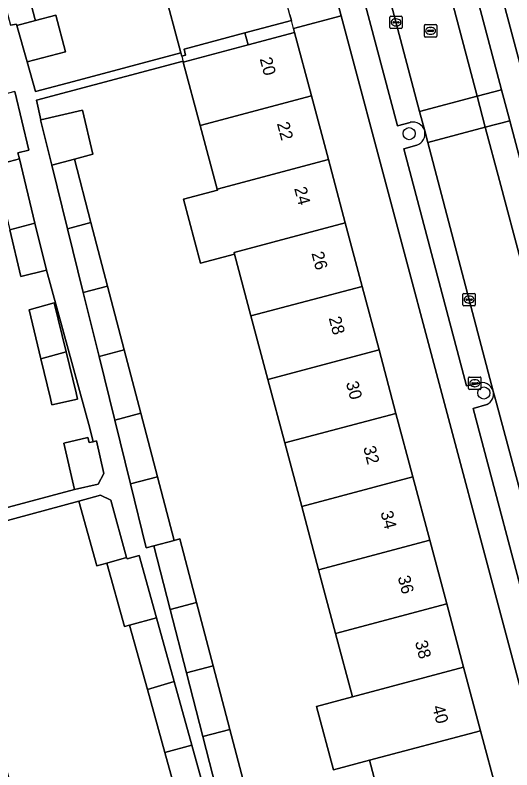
# Model space of a CAD drawing. Extents: x 162542 to 163147, y 380779 to 381521.
# Drawn here: x 162725.1 to 162765.3, y 380919.2 to 380980.2 of the extents above; entities that cross this region are included whole.
import ezdxf

# ---------------------------------------------------------------- set-up
doc = ezdxf.new("R2010")
doc.units = 0
for name, color, linetype in [('IMGEO_Boom', 7, 'Continuous'), ('IMGEO_Brandkraan', 7, 'Continuous'), ('IMGEO_Erf', 7, 'Continuous'), ('IMGEO_Kolk', 7, 'Continuous'), ('IMGEO_Pand', 7, 'Continuous'), ('IMGEO_Pand_nummerreeks', 7, 'Continuous'), ('IMGEO_Pand_overbouw', 7, 'Continuous'), ('IMGEO_Parkeervlak_open', 7, 'Continuous'), ('IMGEO_Rijbaan_lokaal_open', 7, 'Continuous'), ('IMGEO_Rioolput', 7, 'Continuous'), ('IMGEO_Voetpad_open', 7, 'Continuous')]:
    doc.layers.add(name, color=color, linetype=linetype)

msp = doc.modelspace()

# ---------------------------------------------------------------- linework, layer by layer
at = {"layer": 'IMGEO_Boom'}
for centre in [(162756.96, 380970.622), (162762.984, 380949.655)]:
    msp.add_circle(centre, 0.489, dxfattribs=at)
at = {"layer": 'IMGEO_Brandkraan'}
for p, q in [((162761.756, 380950.017), (162761.756, 380950.869)), ((162761.831, 380950.943), (162762.683, 380950.943)), ((162762.757, 380950.869), (162762.757, 380950.017)), ((162762.015, 380950.437), (162762.015, 380950.449)), ((162762.453, 380950.4), (162762.055, 380950.4)), ((162762.058, 380950.486), (162762.456, 380950.486)), ((162762.244, 380950.723), (162762.269, 380950.723)), ((162762.499, 380950.449), (162762.499, 380950.437)), ((162762.683, 380949.943), (162761.831, 380949.943)), ((162762.267, 380950.163), (162762.242, 380950.163))]:
    msp.add_line(p, q, dxfattribs=at)
for points in [[(162761.756, 380950.017), (162761.756, 380950.869)], [(162761.831, 380950.943), (162762.683, 380950.943)], [(162762.757, 380950.869), (162762.757, 380950.017)], [(162762.683, 380949.943), (162761.831, 380949.943)]]:
    msp.add_lwpolyline(points, dxfattribs=at)
for centre, radius, start, end in [((162761.833, 380950.867), 0.0765, 91.55205, 178.44795), ((162761.833, 380950.867), 0.0765, 91.55205, 178.44795), ((162762.681, 380950.867), 0.0765, 1.55205, 88.44795), ((162762.681, 380950.867), 0.0765, 1.55205, 88.44795), ((162762.055, 380950.446), 0.0403, 85.87752, 175.75265), ((162762.052, 380950.436), 0.0366, 178.93798, 274.71019), ((162762.456, 380950.443), 0.043, 264.86636, 352.45326), ((162762.46, 380950.448), 0.0386, 1.73085, 96.63898), ((162761.833, 380950.019), 0.0765, 181.55205, 268.44795), ((162761.833, 380950.019), 0.0765, 181.55205, 268.44795), ((162762.681, 380950.019), 0.0765, 271.55205, 358.44795), ((162762.681, 380950.019), 0.0765, 271.55205, 358.44795)]:
    msp.add_arc(centre, radius, start, end, dxfattribs=at)
for centre, major_axis, ratio, start_param, end_param in [((162762.243, 380950.443), (-0.387, 0.002), 0.722429, 4.712389, 7.853982), ((162762.268, 380950.443), (-0.39, 0.002), 0.717154, 1.570796, 4.712389)]:
    msp.add_ellipse(centre, major_axis=major_axis, ratio=ratio, start_param=start_param, end_param=end_param, dxfattribs=at)
at = {"layer": 'IMGEO_Erf'}
for points in [[(162725.435, 380984.891), (162726.721, 380979.933), (162726.768, 380979.754), (162728.421, 380980.194), (162729.207, 380977.242), (162726.101, 380976.415), (162726.771, 380974.039), (162729.849, 380974.833), (162738.516, 380977.142), (162737.088, 380982.502)], [(162755.176, 380914.586), (162753.745, 380919.961), (162750.846, 380919.189), (162749.479, 380924.32), (162752.378, 380925.092), (162751.012, 380930.223), (162749.645, 380935.354), (162748.279, 380940.485), (162746.912, 380945.617), (162745.545, 380950.748), (162744.179, 380955.879), (162742.849, 380960.872), (162740.109, 380960.144), (162738.735, 380965.31), (162741.474, 380966.038), (162741.446, 380966.141), (162740.079, 380971.272), (162738.715, 380976.393), (162738.693, 380976.475), (162726.849, 380973.321), (162727.21, 380971.738), (162730.569, 380972.505), (162731.408, 380968.962), (162729.913, 380968.564), (162731.257, 380963.426), (162732.6, 380958.29), (162733.944, 380953.153), (162735.288, 380948.015), (162736.631, 380942.879), (162737.976, 380937.74), (162738.446, 380937.86), (162739.788, 380932.729), (162741.132, 380927.592), (162742.476, 380922.454), (162743.819, 380917.317)], [(162720.329, 380939.279), (162729.92, 380941.849), (162729.064, 380945.602), (162731.015, 380946.047), (162731.107, 380945.646), (162731.424, 380945.718), (162731.164, 380946.818), (162727.655, 380959.574), (162725.603, 380959.078), (162724.696, 380962.834)], [(162738.66, 380915.456), (162737.228, 380920.6), (162735.814, 380925.686), (162734.367, 380930.887), (162733.957, 380930.777), (162732.531, 380935.898), (162731.726, 380935.67), (162730.266, 380940.915), (162713.74, 380936.433), (162715.137, 380931.242), (162716.524, 380926.087), (162716.609, 380925.77), (162717.274, 380925.949), (162717.191, 380926.26), (162718.172, 380926.525), (162719.558, 380921.376), (162723.556, 380922.452), (162724.944, 380917.295)]]:
    msp.add_lwpolyline(points, dxfattribs=at)
for points in [[(162776.104, 380953.39), (162774.717, 380958.599), (162773.391, 380963.577), (162772.064, 380968.558), (162770.678, 380973.763), (162769.31, 380978.899), (162767.898, 380984.203), (162767.79, 380984.608), (162763.955, 380983.585), (162780.617, 380921.086), (162784.437, 380922.105), (162783.04, 380927.349), (162781.653, 380932.556), (162780.266, 380937.765), (162778.879, 380942.973), (162777.492, 380948.181)], [(162751.467, 380980.135), (162747.619, 380979.111), (162747.702, 380978.798), (162749.067, 380973.666), (162750.432, 380968.535), (162751.797, 380963.403), (162753.162, 380958.272), (162754.527, 380953.141), (162755.892, 380948.009), (162757.257, 380942.877), (162758.623, 380937.745), (162759.988, 380932.613), (162761.352, 380927.483), (162762.717, 380922.351), (162764.079, 380917.227), (162767.943, 380918.262)], [(162727.209, 380952.421), (162726.252, 380956.387), (162728.292, 380956.938), (162729.251, 380952.972), (162730.05, 380949.665), (162730.171, 380949.166), (162728.108, 380948.7), (162727.987, 380949.199)]]:
    msp.add_lwpolyline(points, close=True, dxfattribs=at)
at = {"layer": 'IMGEO_Kolk'}
for p, q in [((162755.395, 380979.192), (162755.395, 380980.044)), ((162755.47, 380980.118), (162756.322, 380980.118)), ((162755.654, 380979.612), (162755.654, 380979.624)), ((162756.092, 380979.575), (162755.694, 380979.575)), ((162755.697, 380979.661), (162756.095, 380979.661)), ((162755.883, 380979.898), (162755.908, 380979.898)), ((162756.138, 380979.624), (162756.138, 380979.612)), ((162756.396, 380980.044), (162756.396, 380979.192)), ((162756.322, 380979.118), (162755.47, 380979.118)), ((162755.906, 380979.338), (162755.881, 380979.338)), ((162761.299, 380956.778), (162761.299, 380957.63)), ((162761.374, 380957.704), (162762.226, 380957.704)), ((162762.3, 380957.63), (162762.3, 380956.778)), ((162761.558, 380957.198), (162761.558, 380957.21)), ((162761.996, 380957.161), (162761.598, 380957.161)), ((162761.601, 380957.247), (162761.999, 380957.247)), ((162761.787, 380957.484), (162761.812, 380957.484)), ((162762.042, 380957.21), (162762.042, 380957.198)), ((162762.226, 380956.704), (162761.374, 380956.704)), ((162761.81, 380956.924), (162761.785, 380956.924))]:
    msp.add_line(p, q, dxfattribs=at)
for points in [[(162755.395, 380979.192), (162755.395, 380980.044)], [(162755.47, 380980.118), (162756.322, 380980.118)], [(162756.396, 380980.044), (162756.396, 380979.192)], [(162756.322, 380979.118), (162755.47, 380979.118)], [(162761.299, 380956.778), (162761.299, 380957.63)], [(162761.374, 380957.704), (162762.226, 380957.704)], [(162762.3, 380957.63), (162762.3, 380956.778)], [(162762.226, 380956.704), (162761.374, 380956.704)]]:
    msp.add_lwpolyline(points, dxfattribs=at)
for centre, radius, start, end in [((162755.472, 380980.042), 0.0765, 91.55205, 178.44795), ((162755.472, 380980.042), 0.0765, 91.55205, 178.44795), ((162755.694, 380979.621), 0.0403, 85.87752, 175.75265), ((162755.691, 380979.611), 0.0366, 178.93798, 274.71019), ((162756.095, 380979.618), 0.043, 264.86636, 352.45326), ((162756.099, 380979.623), 0.0386, 1.73085, 96.63898), ((162756.32, 380980.042), 0.0765, 1.55205, 88.44795), ((162756.32, 380980.042), 0.0765, 1.55205, 88.44795), ((162755.472, 380979.194), 0.0765, 181.55205, 268.44795), ((162755.472, 380979.194), 0.0765, 181.55205, 268.44795), ((162756.32, 380979.194), 0.0765, 271.55205, 358.44795), ((162756.32, 380979.194), 0.0765, 271.55205, 358.44795), ((162761.376, 380957.628), 0.0765, 91.55205, 178.44795), ((162761.376, 380957.628), 0.0765, 91.55205, 178.44795), ((162762.224, 380957.628), 0.0765, 1.55205, 88.44795), ((162762.224, 380957.628), 0.0765, 1.55205, 88.44795), ((162761.598, 380957.207), 0.0403, 85.87752, 175.75265), ((162761.595, 380957.197), 0.0366, 178.93798, 274.71019), ((162761.999, 380957.204), 0.043, 264.86636, 352.45326), ((162762.003, 380957.209), 0.0386, 1.73085, 96.63898), ((162761.376, 380956.78), 0.0765, 181.55205, 268.44795), ((162761.376, 380956.78), 0.0765, 181.55205, 268.44795), ((162762.224, 380956.78), 0.0765, 271.55205, 358.44795), ((162762.224, 380956.78), 0.0765, 271.55205, 358.44795)]:
    msp.add_arc(centre, radius, start, end, dxfattribs=at)
for centre, major_axis, ratio, start_param, end_param in [((162755.882, 380979.618), (-0.387, 0.002), 0.722429, 4.712389, 7.853982), ((162755.907, 380979.618), (-0.39, 0.002), 0.717154, 1.570796, 4.712389), ((162761.786, 380957.204), (-0.387, 0.002), 0.722429, 4.712389, 7.853982), ((162761.811, 380957.204), (-0.39, 0.002), 0.717154, 1.570796, 4.712389)]:
    msp.add_ellipse(centre, major_axis=major_axis, ratio=ratio, start_param=start_param, end_param=end_param, dxfattribs=at)
at = {"layer": 'IMGEO_Pand'}
for points in [[(162725.435, 380984.891), (162723.423, 380984.355), (162724.752, 380979.397), (162725.239, 380979.472), (162725.272, 380979.355), (162726.768, 380979.754), (162726.721, 380979.933)], [(162746.08, 380984.896), (162737.405, 380982.586), (162737.088, 380982.502), (162738.516, 380977.142), (162738.584, 380976.886), (162738.901, 380976.971), (162738.772, 380977.454), (162743.687, 380978.763), (162747.443, 380979.774), (162747.326, 380980.213)], [(162728.421, 380980.194), (162726.768, 380979.754), (162725.272, 380979.355), (162726.101, 380976.415), (162729.207, 380977.242)], [(162747.702, 380978.798), (162743.945, 380977.797), (162738.715, 380976.393), (162740.079, 380971.272), (162749.067, 380973.666)], [(162725.096, 380974.038), (162722.528, 380973.344), (162722.181, 380973.25), (162719.981, 380972.655), (162720.958, 380969.043), (162723.06, 380969.611), (162723.44, 380968.037), (162725.476, 380968.587), (162725.36, 380969.065), (162726.241, 380969.277)], [(162740.079, 380971.272), (162741.446, 380966.141), (162750.432, 380968.535), (162749.067, 380973.666)], [(162730.569, 380972.505), (162727.21, 380971.738), (162727.192, 380971.734), (162728.094, 380968.08), (162729.913, 380968.564), (162731.408, 380968.962)], [(162723.44, 380968.037), (162724.696, 380962.834), (162726.733, 380963.384), (162725.476, 380968.587)], [(162728.094, 380968.08), (162729.365, 380962.923), (162731.257, 380963.426), (162729.913, 380968.564)], [(162750.432, 380968.535), (162741.446, 380966.141), (162741.474, 380966.038), (162738.735, 380965.31), (162740.109, 380960.144), (162742.849, 380960.872), (162742.812, 380961.01), (162751.797, 380963.403)], [(162726.733, 380963.384), (162724.696, 380962.834), (162725.603, 380959.078), (162727.655, 380959.574)], [(162730.637, 380957.767), (162732.6, 380958.29), (162731.257, 380963.426), (162729.365, 380962.923)], [(162751.797, 380963.403), (162742.812, 380961.01), (162742.849, 380960.872), (162744.179, 380955.879), (162753.162, 380958.272)], [(162731.908, 380952.61), (162733.944, 380953.153), (162732.6, 380958.29), (162730.637, 380957.767)], [(162744.179, 380955.879), (162745.545, 380950.748), (162754.527, 380953.141), (162753.162, 380958.272)], [(162727.209, 380952.421), (162729.251, 380952.972), (162728.292, 380956.938), (162726.252, 380956.387)], [(162729.251, 380952.972), (162727.209, 380952.421), (162727.987, 380949.199), (162728.108, 380948.7), (162730.171, 380949.166), (162730.05, 380949.665)], [(162731.908, 380952.61), (162733.18, 380947.454), (162735.288, 380948.015), (162733.944, 380953.153)], [(162755.892, 380948.009), (162754.527, 380953.141), (162745.545, 380950.748), (162746.912, 380945.617)], [(162734.451, 380942.298), (162736.631, 380942.879), (162735.288, 380948.015), (162733.18, 380947.454)], [(162755.892, 380948.009), (162746.912, 380945.617), (162748.279, 380940.485), (162757.257, 380942.877)], [(162731.424, 380945.718), (162731.107, 380945.646), (162731.015, 380946.047), (162729.064, 380945.602), (162729.92, 380941.849), (162731.826, 380942.284), (162732.302, 380943.157), (162731.703, 380945.782)], [(162734.451, 380942.298), (162735.723, 380937.141), (162736.331, 380937.302), (162737.976, 380937.74), (162736.631, 380942.879)], [(162749.645, 380935.354), (162758.623, 380937.745), (162757.257, 380942.877), (162748.279, 380940.485)], [(162732.851, 380940.978), (162732.027, 380941.406), (162730.266, 380940.915), (162731.726, 380935.67), (162732.531, 380935.898), (162734.138, 380936.354)], [(162737.976, 380937.74), (162736.331, 380937.302), (162737.653, 380932.16), (162739.788, 380932.729), (162738.446, 380937.86)], [(162749.645, 380935.354), (162751.012, 380930.223), (162759.988, 380932.613), (162758.623, 380937.745)], [(162735.146, 380936.516), (162734.168, 380936.244), (162734.138, 380936.354), (162732.531, 380935.898), (162733.957, 380930.777), (162734.367, 380930.887), (162736.548, 380931.474)], [(162737.653, 380932.16), (162738.975, 380927.018), (162741.132, 380927.592), (162739.788, 380932.729)], [(162761.352, 380927.483), (162759.988, 380932.613), (162751.012, 380930.223), (162752.378, 380925.092)], [(162736.548, 380931.474), (162734.367, 380930.887), (162735.814, 380925.686), (162737.979, 380926.332)], [(162738.975, 380927.018), (162740.298, 380921.873), (162742.476, 380922.454), (162741.132, 380927.592)], [(162753.745, 380919.961), (162762.717, 380922.351), (162761.352, 380927.483), (162752.378, 380925.092), (162749.479, 380924.32), (162750.846, 380919.189)], [(162737.228, 380920.6), (162739.41, 380921.187), (162737.979, 380926.332), (162735.814, 380925.686)], [(162741.62, 380916.731), (162743.819, 380917.317), (162742.476, 380922.454), (162740.298, 380921.873)], [(162762.717, 380922.351), (162753.745, 380919.961), (162755.176, 380914.586), (162755.24, 380914.345), (162755.56, 380914.43), (162755.432, 380914.915), (162760.529, 380916.272), (162764.079, 380917.227)], [(162737.228, 380920.6), (162738.66, 380915.456), (162740.842, 380916.043), (162739.41, 380921.187)]]:
    msp.add_lwpolyline(points, close=True, dxfattribs=at)
at = {"layer": 'IMGEO_Pand_overbouw'}
for points in [[(162747.702, 380978.798), (162747.443, 380979.774), (162743.687, 380978.763), (162743.945, 380977.797)], [(162743.945, 380977.797), (162743.687, 380978.763), (162738.772, 380977.454), (162738.901, 380976.971), (162738.584, 380976.886), (162738.715, 380976.393)]]:
    msp.add_lwpolyline(points, close=True, dxfattribs=at)
at = {"layer": 'IMGEO_Parkeervlak_open'}
for points in [[(162758.21, 380970.847), (162757.798, 380972.409), (162754.617, 380984.472), (162752.55, 380992.366)], [(162751.88, 380991.141), (162750.814, 380990.847), (162756.005, 380971.24), (162757.033, 380971.534)], [(162760.137, 380982.439), (162762.449, 380973.645), (162764.42, 380974.169), (162762.333, 380982.033), (162761.343, 380981.752)], [(162766.904, 380961.192), (162767.792, 380961.461), (162765.084, 380971.665), (162763.108, 380971.14), (162764.244, 380966.819), (162766.059, 380960.054)], [(162763.748, 380949.807), (162758.458, 380969.904), (162758.21, 380970.847)], [(162757.57, 380969.681), (162756.529, 380969.399), (162761.592, 380950.223), (162762.468, 380950.403)], [(162769.244, 380929.276), (162768.845, 380930.769), (162768.149, 380933.373), (162764.006, 380948.824), (162763.748, 380949.807)], [(162763.22, 380948.728), (162762.116, 380948.396), (162767.103, 380929.588), (162768.105, 380929.907)]]:
    msp.add_lwpolyline(points, dxfattribs=at)
msp.add_lwpolyline([(162764.42, 380974.169), (162762.449, 380973.645), (162763.108, 380971.14), (162765.084, 380971.665)], close=True, dxfattribs=at)
for centre, radius, start, end in [((162757.257, 380970.566), 0.994, 16.42959, 103.02727), ((162757.239, 380970.621), 0.997, 289.40316, 13.07338), ((162762.857, 380949.567), 0.922, 15.08268, 114.98159), ((162762.818, 380949.594), 0.955, 294.93176, 12.91935)]:
    msp.add_arc(centre, radius, start, end, dxfattribs=at)
at = {"layer": 'IMGEO_Rijbaan_lokaal_open'}
for points in [[(162751.602, 381014.32), (162746.928, 381013.073), (162747.039, 381012.667), (162748.173, 381008.523), (162750.511, 381000), (162751.554, 380996.167), (162752.55, 380992.366), (162754.617, 380984.472), (162757.798, 380972.409), (162762.449, 380973.645), (162760.137, 380982.439), (162759.103, 380986.155), (162755.445, 381000), (162754.376, 381003.979), (162754.344, 381004.096), (162751.918, 381013.227), (162751.752, 381013.749)], [(162762.449, 380973.645), (162757.798, 380972.409), (162758.21, 380970.847), (162758.458, 380969.904), (162763.108, 380971.14)], [(162766.059, 380960.054), (162764.244, 380966.819), (162763.108, 380971.14), (162758.458, 380969.904), (162763.748, 380949.807), (162764.006, 380948.824), (162768.149, 380933.373), (162768.845, 380930.769), (162773.532, 380932.015), (162771.712, 380938.843), (162771.115, 380941.082), (162767.646, 380954.085), (162766.115, 380959.838)]]:
    msp.add_lwpolyline(points, close=True, dxfattribs=at)
at = {"layer": 'IMGEO_Rioolput'}
for p, q in [((162758.182, 380978.504), (162758.182, 380979.356)), ((162758.257, 380979.43), (162759.109, 380979.43)), ((162758.441, 380978.924), (162758.441, 380978.936)), ((162758.484, 380978.973), (162758.882, 380978.973)), ((162758.67, 380979.21), (162758.695, 380979.21)), ((162758.925, 380978.936), (162758.925, 380978.924)), ((162759.183, 380979.356), (162759.183, 380978.504)), ((162759.109, 380978.43), (162758.257, 380978.43)), ((162758.879, 380978.887), (162758.481, 380978.887)), ((162758.693, 380978.65), (162758.668, 380978.65))]:
    msp.add_line(p, q, dxfattribs=at)
for points in [[(162758.182, 380978.504), (162758.182, 380979.356)], [(162758.257, 380979.43), (162759.109, 380979.43)], [(162759.183, 380979.356), (162759.183, 380978.504)], [(162759.109, 380978.43), (162758.257, 380978.43)]]:
    msp.add_lwpolyline(points, dxfattribs=at)
for centre, radius, start, end in [((162758.259, 380979.354), 0.0765, 91.55205, 178.44795), ((162758.259, 380979.354), 0.0765, 91.55205, 178.44795), ((162758.481, 380978.933), 0.0403, 85.87752, 175.75265), ((162758.478, 380978.923), 0.0366, 178.93798, 274.71019), ((162758.882, 380978.93), 0.043, 264.86636, 352.45326), ((162758.886, 380978.935), 0.0386, 1.73085, 96.63898), ((162759.107, 380979.354), 0.0765, 1.55205, 88.44795), ((162759.107, 380979.354), 0.0765, 1.55205, 88.44795), ((162758.259, 380978.506), 0.0765, 181.55205, 268.44795), ((162758.259, 380978.506), 0.0765, 181.55205, 268.44795), ((162759.107, 380978.506), 0.0765, 271.55205, 358.44795), ((162759.107, 380978.506), 0.0765, 271.55205, 358.44795)]:
    msp.add_arc(centre, radius, start, end, dxfattribs=at)
for centre, major_axis, ratio, start_param, end_param in [((162758.669, 380978.93), (-0.387, 0.002), 0.722429, 4.712389, 7.853982), ((162758.694, 380978.93), (-0.39, 0.002), 0.717154, 1.570796, 4.712389)]:
    msp.add_ellipse(centre, major_axis=major_axis, ratio=ratio, start_param=start_param, end_param=end_param, dxfattribs=at)
at = {"layer": 'IMGEO_Voetpad_open'}
for points in [[(162784.888, 380889.476), (162785.006, 380889.053), (162785.664, 380886.45), (162788.238, 380876.778), (162790.799, 380877.498), (162790.444, 380878.831), (162787.726, 380889.027), (162787.979, 380889.585), (162788.858, 380889.82), (162787.754, 380894.316), (162780.832, 380920.278), (162780.617, 380921.086), (162763.955, 380983.585), (162763.686, 380984.593), (162759.578, 381000), (162755.726, 381014.447), (162754.046, 381014.881), (162751.366, 381025.19), (162751.014, 381026.543), (162750.404, 381028.836), (162749.506, 381032.166), (162746.399, 381043.845)], [(162739.036, 381041.753), (162736.762, 381041.139), (162739.873, 381029.488), (162740.737, 381026.252), (162741.338, 381024.003), (162741.713, 381022.565), (162744.463, 381012.029), (162743.026, 381011.614), (162746.28, 381000), (162748.205, 380992.388), (162751.174, 380981.237), (162751.467, 380980.135), (162767.943, 380918.262), (162768.14, 380917.522), (162776.41, 380886.464), (162777.36, 380886.698), (162778.067, 380886.244), (162780.774, 380876.082), (162781.077, 380874.945), (162783.57, 380875.561), (162782.851, 380878.347), (162780.982, 380885.195), (162780.272, 380887.798)], [(162757.033, 380971.534), (162756.005, 380971.24), (162750.814, 380990.847), (162751.88, 380991.141)], [(162761.343, 380981.752), (162762.333, 380982.033), (162764.42, 380974.169), (162765.084, 380971.665), (162767.792, 380961.461), (162766.904, 380961.192)], [(162741.62, 380916.731), (162740.298, 380921.873), (162738.975, 380927.018), (162737.653, 380932.16), (162736.331, 380937.302), (162735.723, 380937.141), (162734.451, 380942.298), (162733.18, 380947.454), (162731.908, 380952.61), (162730.637, 380957.767), (162729.365, 380962.923), (162728.094, 380968.08), (162727.192, 380971.734), (162727.21, 380971.738), (162726.849, 380973.321), (162738.693, 380976.475), (162738.715, 380976.393), (162743.945, 380977.797), (162747.702, 380978.798), (162747.619, 380979.111), (162751.467, 380980.135), (162751.174, 380981.237)], [(162747.326, 380980.213), (162747.443, 380979.774), (162743.687, 380978.763), (162738.772, 380977.454), (162738.901, 380976.971), (162738.584, 380976.886), (162738.516, 380977.142), (162729.849, 380974.833), (162726.771, 380974.039), (162726.101, 380976.415), (162725.272, 380979.355), (162725.239, 380979.472), (162724.752, 380979.397)], [(162725.096, 380974.038), (162726.241, 380969.277), (162725.36, 380969.065), (162725.476, 380968.587), (162726.733, 380963.384), (162727.655, 380959.574), (162731.164, 380946.818), (162731.424, 380945.718), (162731.703, 380945.782), (162732.302, 380943.157), (162731.826, 380942.284), (162729.92, 380941.849), (162720.329, 380939.279)], [(162762.468, 380950.403), (162761.592, 380950.223), (162756.529, 380969.399), (162757.57, 380969.681)], [(162768.105, 380929.907), (162767.103, 380929.588), (162762.116, 380948.396), (162763.22, 380948.728)], [(162713.74, 380936.433), (162730.266, 380940.915), (162732.027, 380941.406), (162732.851, 380940.978), (162734.138, 380936.354), (162734.168, 380936.244), (162735.146, 380936.516), (162736.548, 380931.474), (162737.979, 380926.332), (162739.41, 380921.187), (162740.842, 380916.043)]]:
    msp.add_lwpolyline(points, dxfattribs=at)
for centre, radius, start, end in [((162757.257, 380970.566), 0.994, 16.42959, 103.02727), ((162757.239, 380970.621), 0.997, 289.40316, 13.07338), ((162762.857, 380949.567), 0.922, 15.08268, 114.98159), ((162762.818, 380949.594), 0.955, 294.93176, 12.91935)]:
    msp.add_arc(centre, radius, start, end, dxfattribs=at)

# ---------------------------------------------------------------- texts
at = {"layer": 'IMGEO_Pand_nummerreeks'}
for s, rotation, p in [('20', 284.89669, (162744.875, 380976.667)), ('22', 284.89632, (162746.267, 380971.434)), ('24', 284.89669, (162747.662, 380966.192)), ('26', 284.89669, (162749.056, 380960.953)), ('28', 284.89632, (162750.449, 380955.711)), ('30', 284.89632, (162751.843, 380950.472)), ('32', 284.89632, (162753.235, 380945.239)), ('34', 284.89632, (162754.63, 380939.997)), ('36', 284.89632, (162756.024, 380934.758)), ('38', 284.89632, (162757.417, 380929.516)), ('40', 284.89632, (162758.811, 380924.277))]:
    msp.add_text(s, height=1, rotation=rotation, dxfattribs=at).set_placement(p)

doc.saveas('drawing.dxf')
